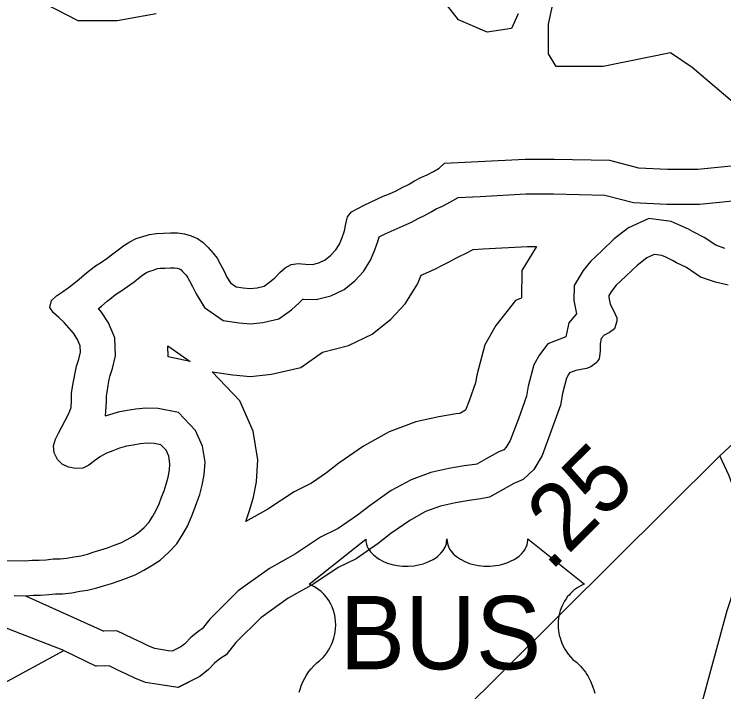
# Model space of a CAD drawing. Extents: x 2104537 to 2336408, y 34176 to 229611.
# Drawn here: x 2184296 to 2185627, y 80758 to 82029 of the extents above; entities that cross this region are included whole.
import ezdxf

# ---------------------------------------------------------------- set-up
doc = ezdxf.new("R2010")
doc.units = 0
for name, color, linetype in [('Exist Hydrographic Buffer Line', 7, 'Continuous'), ('Exist Hydrographic Creek Single Shore', 7, 'Continuous'), ('Exist Hydrographic River Shore', 7, 'Continuous'), ('Exist Road Primary US Attributed', 7, 'Continuous'), ('Exist Road Primary US Mileage Hundredths English Label', 7, 'Continuous'), ('Exist Road Primary US Shield CELL', 7, 'Continuous'), ('Exist Road Primary US Shield Number Label', 7, 'Continuous'), ('Exist Road Secondary Type 51 Attributed', 7, 'Continuous')]:
    doc.layers.add(name, color=color, linetype=linetype)

msp = doc.modelspace()

# ---------------------------------------------------------------- linework, layer by layer
at = {"layer": 'Exist Hydrographic Buffer Line'}
msp.add_line((2184317.2, 80938.5), (2184464.1, 80872.3), dxfattribs=at)
for points in [[(2185128.3, 81685.1), (2185169.7, 81687.2), (2185255.7, 81691.8), (2185307.6, 81691.8), (2185403.3, 81689.6), (2185457.1, 81675.6), (2185520, 81672.9), (2185581.4, 81672.9), (2185674.1, 81681.8)], [(2184453.6, 81476.9), (2184459.5, 81481.7), (2184469.8, 81490.7), (2184478, 81497.2), (2184485.8, 81503.1), (2184495.7, 81509.4), (2184508.4, 81518.1), (2184520.5, 81527.2), (2184531.2, 81535.6), (2184538.8, 81541.5), (2184544.1, 81544.7), (2184548.3, 81546.7), (2184556.3, 81549.2), (2184564.4, 81551.8), (2184569.3, 81552.5), (2184578.4, 81553), (2184589.1, 81553.4), (2184596.5, 81553.2), (2184601.4, 81552.5), (2184605.9, 81551.3), (2184607.7, 81550.5), (2184608.1, 81550.2), (2184611.6, 81546.7), (2184618, 81539.4), (2184621.6, 81534.8), (2184624.8, 81528.9), (2184630.1, 81518.6), (2184637.1, 81504.3), (2184652.6, 81479), (2184687.4, 81454.8), (2184717.4, 81450.5), (2184738.7, 81448.5), (2184762.3, 81451), (2184792.1, 81457.8), (2184816, 81474.8), (2184830.1, 81487.5), (2184836.9, 81494.5), (2184838.2, 81494.4), (2184862.4, 81494), (2184889.5, 81500.7), (2184914.4, 81512.6), (2184934.6, 81529), (2184951, 81546.5), (2184964.3, 81567.6), (2184972, 81586.9), (2184978.6, 81604.7), (2184980, 81611.6), (2184981.4, 81612.4), (2184991.4, 81617.2), (2185003, 81622.4), (2185013.9, 81627.4), (2185025.4, 81632), (2185041.1, 81639), (2185053.6, 81645.8), (2185065.2, 81651.5), (2185078.1, 81658.6), (2185087.5, 81663.7), (2185099, 81668.9), (2185114, 81676.8), (2185128.3, 81685.1)], [(2185628.8, 81589.7), (2185611.8, 81595.6), (2185589.9, 81610.5), (2185569, 81620.9), (2185560.6, 81625.7), (2185545.2, 81632.9), (2185528.2, 81640.4), (2185486.3, 81646.1), (2185447.7, 81628.6), (2185421.3, 81607.5), (2185397.7, 81585.5), (2185376.8, 81565.4), (2185362.8, 81548.2), (2185346, 81520.1), (2185345.5, 81491.9), (2185350.2, 81467.1), (2185336.3, 81450.4), (2185330.5, 81423.9), (2185296.9, 81410.7), (2185281, 81390.2), (2185270.2, 81371.4), (2185259.9, 81331.5), (2185256.7, 81312.5), (2185241.5, 81270.2), (2185226.3, 81229.7), (2185218.8, 81216.9), (2185213.9, 81212.3), (2185203.3, 81207.7), (2185180.7, 81195.1), (2185163.5, 81185.4), (2185159.5, 81184.6), (2185139.5, 81181.9), (2185110.9, 81177.1), (2185076.9, 81169.7), (2185040.1, 81156.1), (2185002.9, 81135.6), (2184963.2, 81107.8), (2184939.7, 81089.6), (2184903.5, 81064.6), (2184870.2, 81048.1)], [(2185275.2, 81593.4), (2185248.1, 81548.1), (2185247.2, 81497.1), (2185246.8, 81496.7), (2185235.9, 81492.4), (2185199, 81445.2), (2185178.2, 81408.8), (2185163.5, 81352), (2185161.1, 81337.6), (2185149, 81304.1), (2185142.5, 81286.4), (2185132.7, 81281), (2185131, 81280.1), (2185124.8, 81279.3), (2185092.3, 81273.7), (2185049.3, 81264.5), (2184999, 81245.8), (2184950.7, 81219.2), (2184904.9, 81187.1), (2184881.6, 81169.2), (2184853.4, 81149.6), (2184820.9, 81133.5)], [(2185156.5, 81588), (2185174.9, 81588.9), (2185258.3, 81593.4), (2185275.2, 81593.4)], [(2184667.1, 81358.3), (2184705.7, 81352.7), (2184739.2, 81349.5), (2184778.5, 81353.7), (2184833.2, 81366.3), (2184874.2, 81395.4), (2184922.9, 81407.6), (2184967.3, 81428.7), (2185001.9, 81456.8), (2185029.2, 81486), (2185052.4, 81522.7), (2185059, 81539.4), (2185063.6, 81541.2), (2185084.9, 81550.8), (2185098.9, 81558.4), (2185110.5, 81564.1), (2185125.3, 81572.2), (2185131.3, 81575.4), (2185142.3, 81580.4), (2185156.5, 81588)], [(2184295.8, 80938.9), (2184317.2, 80938.5), (2184332, 80939.3), (2184345.1, 80939.7), (2184360.7, 80940.6), (2184373, 80941.9), (2184386.3, 80942.3), (2184403.9, 80944.2), (2184418.7, 80946.9), (2184433.3, 80949.2), (2184451, 80953.4), (2184465.2, 80957.9), (2184478, 80961.7), (2184492.4, 80966.5), (2184506.5, 80971.7), (2184522.7, 80977.9), (2184538.9, 80986.5), (2184552.9, 80994.4), (2184569.5, 81005.4), (2184585.3, 81019.5), (2184600.6, 81035.9), (2184611.9, 81053.8), (2184620.5, 81068.9), (2184627.9, 81085.3), (2184633.6, 81099.8), (2184638.6, 81113.3), (2184643.8, 81128.6), (2184648.4, 81145.9), (2184652.2, 81165.1), (2184653.9, 81188.9), (2184649, 81218.8), (2184636, 81248.6), (2184604, 81281.9), (2184565.7, 81289.7), (2184542.5, 81290.1), (2184523.9, 81288.2), (2184507.7, 81285.7), (2184491, 81282.6), (2184472.8, 81277.3), (2184466.5, 81275), (2184466.7, 81275.6), (2184469.1, 81301.4), (2184469.1, 81312.9), (2184470.2, 81320.3), (2184472.2, 81332.6), (2184474.1, 81343.8), (2184475.9, 81351.6), (2184480, 81364.3), (2184485.9, 81388.4), (2184484.7, 81422.1), (2184472.5, 81450.2), (2184459.4, 81470.2), (2184453.6, 81476.9)], [(2184625.5, 81377.9), (2184584.5, 81386.3), (2184583.8, 81407)], [(2184583.8, 81407), (2184625.5, 81377.9)], [(2184730.4, 81077.5), (2184738, 81100), (2184744.4, 81123.6), (2184749.9, 81152), (2184753, 81193.4), (2184744.1, 81246.9), (2184719.2, 81304.1), (2184667.1, 81358.3)], [(2184820.9, 81133.5), (2184771.7, 81100.8), (2184730.4, 81077.5)], [(2184870.2, 81048.1), (2184823.2, 81016.8), (2184774.4, 80989.3), (2184716.1, 80947.5), (2184662.4, 80894.3), (2184648.5, 80876.7), (2184642.8, 80872.9), (2184627.5, 80860.7), (2184615.6, 80848.5), (2184608.3, 80842.5), (2184591.9, 80834.3), (2184584.3, 80835.3), (2184559.6, 80839.6), (2184548.2, 80843.9), (2184534.5, 80850.7), (2184518, 80858.3), (2184488, 80872.8), (2184464.1, 80872.3)]]:
    msp.add_lwpolyline(points, dxfattribs=at)
at = {"layer": 'Exist Hydrographic Creek Single Shore'}
for points in [[(2185241.3, 82029.6), (2185228.3, 82002), (2185182.9, 81995.5), (2185129.4, 82018.2), (2185084, 82076.6)], [(2184562, 82029.6), (2184489, 82016.6), (2184416, 82016.6), (2184312.3, 82070.1)], [(2185743.9, 81778.7), (2185567.1, 81929), (2185526.6, 81956.6), (2185400.2, 81930.6), (2185312.6, 81930.6), (2185298, 81954.9), (2185298, 82010.1), (2185307.7, 82057.1)]]:
    msp.add_lwpolyline(points, dxfattribs=at)
at = {"layer": 'Exist Hydrographic River Shore'}
msp.add_line((2184388.9, 80835.7), (2184449.7, 80806.3), dxfattribs=at)
for points in [[(2185103.1, 81749.5), (2185166.3, 81752.7), (2185253.9, 81757.4), (2185308.3, 81757.4), (2185412.5, 81755.1), (2185466.9, 81740.9), (2185521.4, 81738.5), (2185578.2, 81738.5), (2185665.7, 81746.9)], [(2184362.6, 81479), (2184365.8, 81492), (2184374.8, 81501.1), (2184386.4, 81508.1), (2184397.1, 81516.1), (2184407.4, 81524.1), (2184417.4, 81532.1), (2184427.8, 81541.1), (2184437.8, 81549.1), (2184448.4, 81557.1), (2184459.4, 81564.1), (2184470, 81571.4), (2184480.7, 81579.4), (2184491, 81587.4), (2184501.3, 81595.4), (2184512.6, 81602.4), (2184524.5, 81608.1), (2184536.7, 81611.8), (2184549.3, 81615.8), (2184562.4, 81617.9), (2184575.6, 81618.6), (2184588.7, 81619), (2184601.8, 81618.7), (2184614.9, 81616.9), (2184627.7, 81613.3), (2184639.7, 81608.2), (2184650.4, 81600.7), (2184659.7, 81591.4), (2184668.4, 81581.4), (2184676.4, 81571.4), (2184682.7, 81559.8), (2184688.7, 81548.2), (2184694.7, 81535.9), (2184701.4, 81525), (2184712.1, 81517.5), (2184725.2, 81515.6), (2184738.3, 81514.4), (2184751.4, 81515.8), (2184764.6, 81518.8), (2184774.9, 81526.2), (2184784.6, 81534.8), (2184794, 81544.5), (2184804, 81553.5), (2184815.3, 81559.8), (2184828.4, 81561.2), (2184841.9, 81560), (2184855, 81559.7), (2184867.2, 81562.8), (2184879.1, 81568.4), (2184889.8, 81577.1), (2184898.8, 81586.8), (2184905.6, 81597.5), (2184910.8, 81610.5), (2184915.3, 81622.5), (2184917.8, 81635.6), (2184920.7, 81648.7), (2184928.7, 81658.4), (2184940, 81664.7), (2184952, 81671.1), (2184963.9, 81676.7), (2184975.8, 81682.1), (2184988, 81687.8), (2184999.9, 81692.4), (2185011.9, 81697.8), (2185023.5, 81704.1), (2185035.1, 81709.8), (2185046.7, 81716.2), (2185058.3, 81722.5), (2185070.2, 81727.8), (2185082.1, 81734.2), (2185093.1, 81740.5), (2185103.1, 81749.5)], [(2185635.1, 81521.1), (2185611, 81526.5), (2185588.8, 81534.1), (2185582.9, 81535.9), (2185556.7, 81553.8), (2185538.2, 81563), (2185530.4, 81567.4), (2185518, 81573.2), (2185510.2, 81576.6), (2185496.1, 81578.5), (2185482.2, 81572.3), (2185464.2, 81557.8), (2185442.9, 81537.9), (2185425.1, 81520.9), (2185416.7, 81510.5), (2185411.3, 81501.4), (2185411.2, 81497.5), (2185413.6, 81485), (2185419.6, 81473.4), (2185425.9, 81459.5), (2185426.1, 81453.6), (2185421.6, 81438.9), (2185412.3, 81431.9), (2185402.3, 81427.1), (2185397, 81420.7), (2185394.8, 81410.9), (2185394.9, 81396.8), (2185393, 81383), (2185387.2, 81374.9), (2185377.6, 81367.6), (2185369.3, 81364.4), (2185349.5, 81360.9), (2185337.6, 81356.2), (2185335.6, 81353.6), (2185331.5, 81346.5), (2185324.1, 81317.7), (2185320.4, 81295.8), (2185303.1, 81247.6), (2185285.8, 81201.3), (2185270.5, 81175.4), (2185250.5, 81156.7), (2185232.6, 81148.9), (2185212.7, 81137.8), (2185187.1, 81123.5), (2185171, 81119.9), (2185149.3, 81117), (2185123.3, 81112.6), (2185095.3, 81106.6), (2185067.5, 81096.3), (2185037.7, 81079.8), (2185002.1, 81054.9), (2184978.4, 81036.6), (2184936.9, 81007.9), (2184903.1, 80991.2)], [(2184279.7, 81004.8), (2184316, 81004.1), (2184329.2, 81004.9), (2184342.3, 81005.3), (2184355.4, 81006), (2184368.6, 81007.4), (2184381.7, 81007.8), (2184394.5, 81009.2), (2184407.7, 81011.6), (2184420.5, 81013.6), (2184433.4, 81016.6), (2184445.9, 81020.7), (2184458.5, 81024.4), (2184470.7, 81028.4), (2184483.3, 81033.1), (2184495.5, 81037.7), (2184507.4, 81044.1), (2184518.7, 81050.4), (2184529.3, 81057.4), (2184539.4, 81066.4), (2184548.4, 81076.1), (2184555.5, 81087.4), (2184562, 81098.8), (2184567.4, 81110.8), (2184572.3, 81123.2), (2184576.8, 81135.3), (2184580.9, 81147.7), (2184584.5, 81160.7), (2184587, 81173.8), (2184587.9, 81185.9), (2184585.6, 81200.1), (2184580.5, 81211.6), (2184570.9, 81221.7), (2184558.5, 81224.2), (2184545.4, 81224.5), (2184532.2, 81223.1), (2184518.7, 81221), (2184506.2, 81218.7), (2184493.3, 81215), (2184480.8, 81210.3), (2184468.9, 81205.6), (2184457.3, 81199.3), (2184446.6, 81191.3), (2184435.6, 81183.3), (2184424.4, 81177.6), (2184410.9, 81177.2), (2184397.8, 81179.7), (2184385.5, 81184.9), (2184376.8, 81194.2), (2184370.5, 81206.5), (2184369.4, 81219.7), (2184373.2, 81232), (2184378.7, 81243.4), (2184384.9, 81255.4), (2184391.6, 81266.8), (2184397.4, 81279.2), (2184402.3, 81291.2), (2184403.5, 81304.3), (2184403.4, 81317.4), (2184405.3, 81330.5), (2184407.5, 81343.6), (2184409.8, 81356.7), (2184412.6, 81369.1), (2184416.8, 81382.1), (2184420, 81395.2), (2184419.6, 81407.3), (2184414.6, 81418.9), (2184406.9, 81430.6), (2184398.3, 81440.6), (2184389.3, 81450.6), (2184379.3, 81460), (2184369.3, 81469), (2184362.6, 81479)], [(2184388.9, 80835.7), (2184143.3, 80930.5), (2184279.7, 81004.8)], [(2184903.1, 80991.2), (2184857.5, 80960.9), (2184809.8, 80933.9), (2184758.5, 80897.2), (2184711.4, 80850.5), (2184693.6, 80827.9), (2184681.6, 80819.9), (2184671.6, 80811.9), (2184659.9, 80800), (2184644.2, 80787.2), (2184620.4, 80775.2), (2184602.5, 80766.6), (2184574.3, 80770.5), (2184542.3, 80776), (2184522.1, 80783.6), (2184506.2, 80791.5), (2184489.9, 80799), (2184473.7, 80806.9), (2184449.7, 80806.3)], [(2184903.1, 80991.2), (2184857.5, 80960.9), (2184809.8, 80933.9), (2184758.5, 80897.2), (2184711.4, 80850.5), (2184693.6, 80827.9), (2184681.6, 80819.9), (2184671.6, 80811.9), (2184659.9, 80800), (2184644.2, 80787.2), (2184603.2, 80766.5), (2184574.3, 80770.5), (2184542.3, 80776), (2184522.1, 80783.6), (2184506.2, 80791.5), (2184489.9, 80799), (2184473.7, 80806.9), (2184465.5, 80806.7)], [(2184295.6, 80514.2), (2184286.6, 80589.9), (2184219.5, 80637.1), (2184211.5, 80706.2), (2184269.5, 80770.7), (2184388.9, 80835.7)]]:
    msp.add_lwpolyline(points, dxfattribs=at)
at = {"layer": 'Exist Road Primary US Attributed'}
for points in [[(2185619.5, 81201.1), (2185945.8, 81503.1)], [(2184686.9, 80274.7), (2184825.5, 80412.1), (2185619.5, 81201.1)]]:
    msp.add_lwpolyline(points, dxfattribs=at)
at = {"layer": 'Exist Road Primary US Shield CELL'}
msp.add_lwpolyline([(2184830.5, 80757.4), (2184832.1, 80762.9), (2184834.3, 80769.6), (2184837.3, 80776.9), (2184840.8, 80783.9), (2184844.2, 80789.8), (2184848.4, 80796.1), (2184852.5, 80801.4), (2184858, 80807.3), (2184863.6, 80812.7), (2184868.8, 80816.9), (2184875, 80822.9), (2184878.2, 80826.6), (2184882, 80831.7), (2184885.1, 80836.4), (2184887.5, 80840.6), (2184890.8, 80846.8), (2184892.7, 80851.4), (2184895.2, 80858.6), (2184896.4, 80863.6), (2184897.6, 80870.1), (2184898.5, 80876.2), (2184898.8, 80883.8), (2184898.6, 80890.1), (2184897.8, 80897.4), (2184896.4, 80904.5), (2184894.7, 80910.6), (2184892.1, 80917.6), (2184889.7, 80922.8), (2184885.6, 80929.8), (2184881.1, 80936.2), (2184876.4, 80941.5), (2184871.7, 80946.2), (2184867.2, 80949.7), (2184862.9, 80952.8), (2184857.5, 80956.1), (2184852.3, 80958.6), (2184849, 80960), (2184955.3, 81044.6), (2184955.5, 81040.2), (2184956.6, 81035), (2184957.4, 81032.3), (2184959.9, 81027.2), (2184963.9, 81021.1), (2184969.5, 81015.1), (2184975.8, 81009.9), (2184980.1, 81007.1), (2184987.4, 81003.2), (2184995.6, 80999.8), (2185004.7, 80997.1), (2185014.1, 80995.3), (2185024.3, 80994.1), (2185034.4, 80993.9), (2185045.4, 80994.8), (2185057.4, 80997.1), (2185063, 80998.5), (2185069.2, 81000.7), (2185075, 81003.1), (2185081.3, 81006.4), (2185086.4, 81009.7), (2185090.4, 81012.6), (2185096, 81018), (2185100.5, 81023.6), (2185102.4, 81026.7), (2185104, 81029.7), (2185106.3, 81036.1), (2185106.9, 81039), (2185107.3, 81044.9), (2185107.7, 81039.9), (2185108.2, 81036.8), (2185109, 81033.8), (2185110.3, 81030.6), (2185112.5, 81026.1), (2185115.1, 81022.3), (2185119.8, 81016.7), (2185122.7, 81014), (2185125.4, 81011.8), (2185132.7, 81006.8), (2185141.1, 81002.5), (2185145.2, 81000.7), (2185149.5, 80999.2), (2185154.9, 80997.6), (2185160.5, 80996.3), (2185166, 80995.3), (2185171.7, 80994.5), (2185177.4, 80994.1), (2185182.2, 80993.9), (2185187.9, 80994), (2185193.3, 80994.3), (2185198.7, 80994.9), (2185204.8, 80996), (2185209.6, 80997), (2185216, 80998.7), (2185221.8, 81000.8), (2185226.8, 81003), (2185233.4, 81006.4), (2185238.8, 81009.8), (2185242.7, 81012.9), (2185247.3, 81017.2), (2185251.7, 81022.3), (2185254.3, 81026), (2185256.1, 81029.8), (2185257.8, 81033.8), (2185258.8, 81038.1), (2185259.3, 81041.8), (2185259.4, 81045), (2185365.7, 80960.3), (2185363.2, 80959.3), (2185357.4, 80956.5), (2185352.9, 80953.8), (2185345.5, 80948.7), (2185342.4, 80945.8), (2185339.3, 80942.9), (2185336.4, 80939.7), (2185333.8, 80936.8), (2185330.8, 80932.5), (2185328, 80928.3), (2185325.3, 80923.5), (2185323.3, 80919.5), (2185320.1, 80910.9), (2185318.5, 80905.5), (2185317.5, 80900.9), (2185316.2, 80891.5), (2185315.9, 80886.9), (2185315.9, 80882.5), (2185316.2, 80877.8), (2185316.6, 80873.2), (2185317.4, 80868.5), (2185318.2, 80864.4), (2185319.5, 80859.3), (2185321.4, 80853.4), (2185323.7, 80847.7), (2185328.6, 80838.5), (2185334.8, 80829), (2185339.3, 80823.8), (2185343.7, 80819.2), (2185350.2, 80813.7), (2185353.8, 80810.6), (2185357.8, 80806.5), (2185364.5, 80798.8), (2185367.2, 80795.1), (2185369.9, 80791), (2185372.4, 80786.8), (2185374.9, 80782.3), (2185377, 80778.4), (2185380.7, 80769.2), (2185383.4, 80760.4), (2185384.7, 80755.7)], dxfattribs=at)
at = {"layer": 'Exist Road Secondary Type 51 Attributed'}
msp.add_lwpolyline([(2185410.7, 80122.3), (2185462.9, 80287.9), (2185539.2, 80576.6), (2185583.1, 80727.1), (2185633.2, 80910.6), (2185661.6, 80998.4), (2185664.7, 81046.2), (2185655.4, 81110.9), (2185637, 81163.3), (2185619.5, 81201.1)], dxfattribs=at)

# ---------------------------------------------------------------- texts
at = {"layer": 'Exist Road Primary US Mileage Hundredths English Label'}
msp.add_text('.25', height=125, rotation=44.8202, dxfattribs=at).set_placement((2185301.2, 80981.7))
at = {"layer": 'Exist Road Primary US Shield Number Label'}
msp.add_text('BUS', height=137.5, dxfattribs=at).set_placement((2184906.2, 80800.6))

doc.saveas('drawing.dxf')
